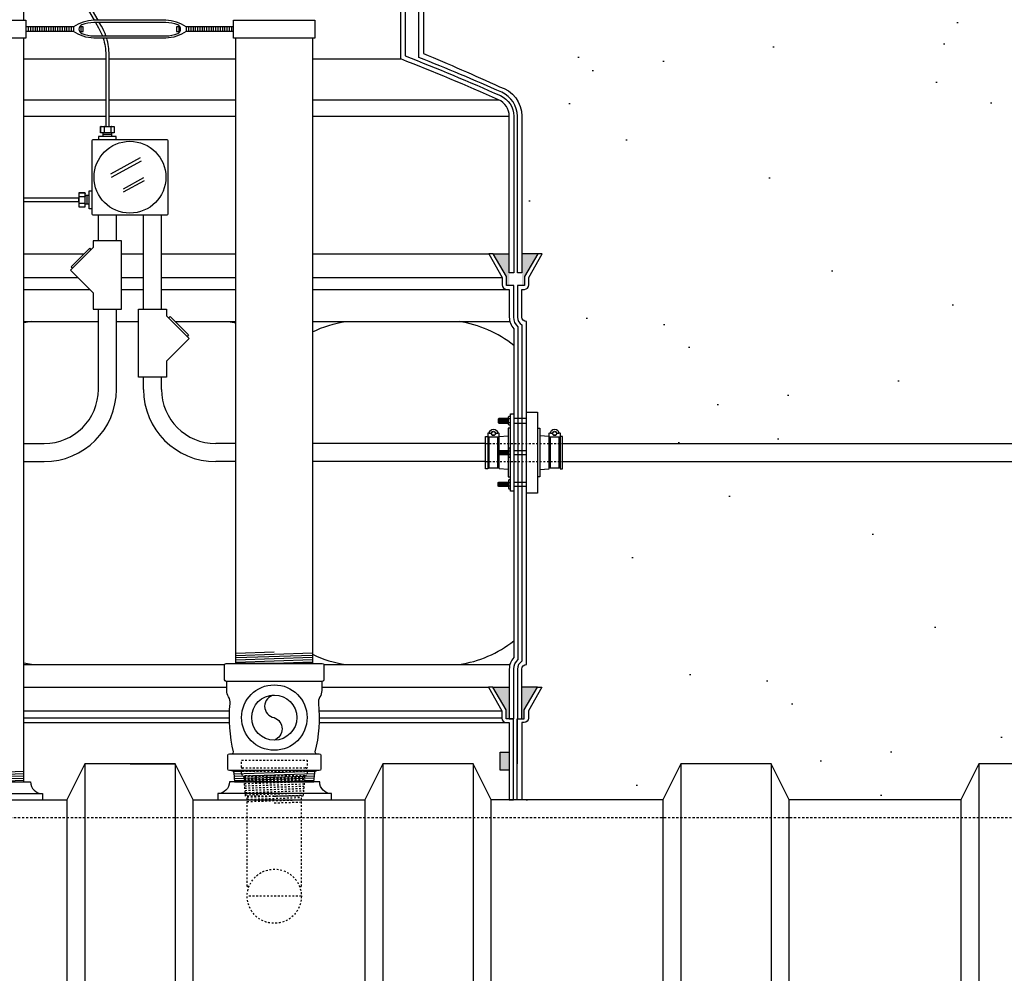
# Model space of a CAD drawing. Extents: x -169 to 6736, y -208 to 3022.
# Tile 547 of 656: x 6042 to 6097, y 906 to 959. Entities that reach past the tile are written whole.
import ezdxf

# ---------------------------------------------------------------- set-up
doc = ezdxf.new("R2010")
doc.units = 0
doc.header["$MEASUREMENT"] = 0
doc.header["$PDSIZE"] = 1
doc.linetypes.add('HIDDEN3', pattern=[0.1875, 0.125, -0.0625])
doc.linetypes.add('HIDDEN5', pattern=[0.05, 0.025, -0.025])
doc.layers.get('DEFPOINTS').update_dxf_attribs({"linetype": 'CONTINUOUS'})
for name, color, linetype in [('BOOT-CONDUIT', 1, 'CONTINUOUS'), ('CONDUIT', 2, 'CONTINUOUS'), ('DIM', 3, 'CONTINUOUS'), ('EXTRACTOR', 3, 'CONTINUOUS'), ('FRP-COLLAR', 1, 'CONTINUOUS'), ('FRP-SUMP', 2, 'CONTINUOUS'), ('GALV-4-PIPE', 4, 'CONTINUOUS'), ('J-BOX', 2, 'CONTINUOUS'), ('OVERFILL', 1, 'CONTINUOUS'), ('PEAGRAVEL-HATCH', 3, 'CONTINUOUS'), ('PROBE', 2, 'CONTINUOUS'), ('TANK-BUNG-OPENING-4', 3, 'CONTINUOUS'), ('TANK-UST', 5, 'CONTINUOUS'), ('TANK-UST-RIB', 7, 'CONTINUOUS')]:
    doc.layers.add(name, color=color, linetype=linetype)
doc.styles.add('SIMPLEX', font='simplex')
doc.dimstyles.new('DIM64', dxfattribs={"dimscale": 64, "dimtxt": 0.09375, "dimasz": 0.09375, "dimexe": 0.0625, "dimexo": 0.0625, "dimgap": 0.046875, "dimtad": 1, "dimdec": 4, "dimzin": 3, "dimdsep": 46, "dimlunit": 4, "dimtxsty": 'SIMPLEX', "dimcen": 0, "dimclrd": 256, "dimclre": 256, "dimclrt": 256, "dimadec": 0, "dimazin": 0, "dimtfac": 1, "dimtdec": 4, "dimtmove": 0, "dimatfit": 3, "dimfxl": 1, "dimfrac": 2, "dimtolj": 1, "dimtzin": 0, "dimarcsym": 0})

# ---------------------------------------------------------------- blocks, each defined once
blk = doc.blocks.new('*D61')
at = {"layer": 'DEFPOINTS', "color": 0, "transparency": 16777216}
for p in [(6443.911, 978.296), (5827.154, 978.015), (5827.154, 700.523)]:
    blk.add_point(p, dxfattribs=at)
at = {"layer": 'DIM', "lineweight": -2, "transparency": 16777216}
for p, q in [((5827.154, 974.015), (5827.154, 696.523)), ((6443.911, 974.296), (6443.911, 696.523)), ((6437.911, 700.523), (5833.154, 700.523))]:
    blk.add_line(p, q, dxfattribs=at)
at = {"layer": 'DIM', "transparency": 16777216}
for points in [[(5833.154, 701.523), (5833.154, 699.523), (5827.154, 700.523)], [(6437.911, 701.523), (6437.911, 699.523), (6443.911, 700.523)]]:
    blk.add_solid(points, dxfattribs=at)
at = {"layer": 'DIM', "transparency": 16777216, "insert": (6135.532, 708.095), "char_height": 6, "attachment_point": 5, "style": 'SIMPLEX'}
blk.add_mtext('\\A1;51\'-4 3/4" (F.V. TANK SLAB)', dxfattribs=at)

msp = doc.modelspace()

# ---------------------------------------------------------------- hatches: boundary and pattern name
at = {"layer": 'FRP-SUMP'}
for points in [[(6069.40782, 945.77096), (6068.50782, 945.77096), (6069.25782, 944.52096), (6069.25782, 944.02096), (6069.40782, 944.02096)], [(6070.99127, 945.77096), (6070.10782, 945.77096), (6070.10782, 944.02096), (6070.24127, 944.02096), (6070.24127, 944.52096)], [(6069.40782, 921.77328), (6068.49358, 921.77328), (6069.24358, 920.52328), (6069.24358, 920.02328), (6069.39358, 920.02328), (6069.40782, 920.02328)], [(6070.97703, 921.77328), (6070.10782, 921.77328), (6070.10782, 920.02328), (6070.22703, 920.02328), (6070.22703, 920.52328)], [(6068.90782, 918.16648), (6069.40782, 918.16648), (6069.40782, 917.16648), (6068.90782, 917.16648)]]:
    msp.add_hatch(color=256, dxfattribs=at).paths.add_polyline_path(points)
at = {"layer": 'PEAGRAVEL-HATCH'}
h = msp.add_hatch(dxfattribs=at)
h.set_pattern_fill('AR-SAND', color=256, scale=7.5, style=0)
h.set_pattern_definition([(37.5, (6064.652, 935.266), (-0.4725, 14.4512), [0, -11.4, 0, -12.75, 0, -12.1875]), (7.5, (6064.652, 935.266), (13.273, 21.166), [0, -6.15, 0, -10.275, 0, -3.9375]), (327.5, (6055.427, 935.266), (23.356, 0.0424), [0, -3.75, 0, -13.5, 0, -17.625]), (317.5, (6055.427, 935.266), (22.546, 6.5826), [0, -1.875, 0, -8.85, 0, -10.125])])
h.paths.add_polyline_path([(6106.15422, 961.79407), (6064.65243, 961.79407), (6064.65417, 956.87655, -0.00822165), (6068.86393, 955.03406, -0.33671624), (6070.10782, 953.39639), (6070.10782, 945.77096), (6070.99127, 945.77096), (6071.2278, 945.77096), (6070.49127, 944.45572), (6070.49127, 944.05737, -0.41421356), (6070.24127, 943.80737), (6070.10782, 943.80737), (6070.10782, 942.27096, 0.41421356), (6070.35782, 942.02096), (6070.35782, 937.00876), (6070.97657, 937.00876), (6070.97657, 936.11157), (6071.10032, 936.11157), (6071.10032, 935.69869), (6071.62333, 935.66211), (6071.62333, 935.83262, -0.6000578), (6071.66821, 935.86555, 0.46507483), (6071.68832, 935.87609, -0.80321759), (6072.15234, 935.87609, 0.57507133), (6072.17386, 935.8621, -0.53001081), (6072.21733, 935.83319), (6072.21733, 935.66298), (6072.35346, 935.66298), (6072.35346, 935.26576), (6106.15422, 935.26576)])
h = msp.add_hatch(dxfattribs=at)
h.set_pattern_fill('AR-SAND', color=256, scale=7.5, style=0)
h.set_pattern_definition([(37.5, (6070.358, 915.523), (-0.4725, 14.4512), [0, -11.4, 0, -12.75, 0, -12.1875]), (7.5, (6070.358, 915.523), (13.273, 21.166), [0, -6.15, 0, -10.275, 0, -3.9375]), (327.5, (6061.133, 915.523), (23.356, 0.0424), [0, -3.75, 0, -13.5, 0, -17.625]), (317.5, (6061.133, 915.523), (22.546, 6.5826), [0, -1.875, 0, -8.85, 0, -10.125])])
h.paths.add_polyline_path([(6106.15422, 934.26576), (6072.35346, 934.26576), (6072.35346, 933.8686), (6072.22971, 933.8686), (6072.22971, 933.93048), (6072.16783, 933.93048), (6072.16783, 933.91464), (6071.67283, 933.91464), (6071.61096, 933.93048), (6071.61096, 933.8686), (6071.10032, 933.8329), (6071.10032, 933.42001), (6070.97657, 933.42001), (6070.97657, 932.52282), (6070.35782, 932.52282), (6070.35782, 923.02328), (6070.35782, 921.77328), (6070.97703, 921.77328), (6071.21356, 921.77328), (6070.47703, 920.45804), (6070.47703, 920.05969, -0.26074536), (6070.35782, 919.84663), (6070.35782, 915.52328), (6077.90422, 915.52328), (6078.90422, 917.52328), (6083.90422, 917.52328), (6084.90422, 915.52328), (6094.40422, 915.52328), (6095.40422, 917.52328), (6100.40422, 917.52328), (6101.40422, 915.52328), (6106.15422, 915.52328)])

# ---------------------------------------------------------------- linework, layer by layer
at = {"layer": 'BOOT-CONDUIT', "color": 8}
for p, q in [((6068.81988, 936.40362), (6068.81988, 936.65112)), ((6068.88238, 936.40362), (6068.88238, 936.65112)), ((6068.94488, 936.40362), (6068.94488, 936.65112)), ((6069.00738, 936.40362), (6069.00738, 936.65112)), ((6069.06988, 936.40362), (6069.06988, 936.65112)), ((6069.13238, 936.40362), (6069.13238, 936.65112)), ((6069.19488, 936.40362), (6069.19488, 936.65112)), ((6069.25738, 936.40362), (6069.25738, 936.65112)), ((6069.31988, 936.40362), (6069.31988, 936.65112)), ((6068.81988, 934.88954), (6068.81988, 934.64204)), ((6068.88238, 934.88954), (6068.88238, 934.64204)), ((6068.94488, 934.88954), (6068.94488, 934.64204)), ((6069.00738, 934.88954), (6069.00738, 934.64204)), ((6069.06988, 934.88954), (6069.06988, 934.64204)), ((6069.13238, 934.88954), (6069.13238, 934.64204)), ((6069.19488, 934.88954), (6069.19488, 934.64204)), ((6069.25738, 934.88954), (6069.25738, 934.64204)), ((6069.31988, 934.88954), (6069.31988, 934.64204)), ((6068.81988, 933.12797), (6068.81988, 932.88047)), ((6068.88238, 933.12797), (6068.88238, 932.88047)), ((6068.94488, 933.12797), (6068.94488, 932.88047)), ((6069.00738, 933.12797), (6069.00738, 932.88047)), ((6069.06988, 933.12797), (6069.06988, 932.88047)), ((6069.13238, 933.12797), (6069.13238, 932.88047)), ((6069.19488, 933.12797), (6069.19488, 932.88047)), ((6069.25738, 933.12797), (6069.25738, 932.88047)), ((6069.31988, 933.12797), (6069.31988, 932.88047))]:
    msp.add_line(p, q, dxfattribs=at)
at = {"layer": 'BOOT-CONDUIT', "color": 7}
for p, q in [((6069.47486, 936.62686), (6069.36893, 936.62686)), ((6069.36893, 936.42787), (6069.47486, 936.42787)), ((6070.35782, 936.65122), (6069.65782, 936.65122)), ((6069.65782, 936.40372), (6070.35782, 936.40372)), ((6069.36893, 934.86529), (6069.47486, 934.86529)), ((6069.47486, 934.6663), (6069.36893, 934.6663)), ((6069.65782, 934.88944), (6070.35782, 934.88944)), ((6070.35782, 934.64194), (6069.65782, 934.64194)), ((6069.36893, 933.10371), (6069.47486, 933.10371)), ((6069.65782, 933.12786), (6070.35782, 933.12786)), ((6069.47486, 932.90472), (6069.36893, 932.90472)), ((6070.35782, 932.88036), (6069.65782, 932.88036))]:
    msp.add_line(p, q, dxfattribs=at)
at = {"layer": 'BOOT-CONDUIT', "linetype": 'Continuous'}
for p, q in [((6070.97657, 936.11157), (6071.10032, 936.11157)), ((6071.10032, 936.11157), (6071.10032, 933.42001)), ((6068.22172, 935.6011), (6068.2836, 935.6011)), ((6068.7786, 935.6011), (6068.84047, 935.6011)), ((6071.67283, 935.6011), (6071.61096, 935.6011)), ((6072.22971, 935.6011), (6072.16783, 935.6011)), ((6068.2836, 933.93048), (6068.22172, 933.93048)), ((6068.84047, 933.93048), (6068.7786, 933.93048)), ((6071.61096, 933.93048), (6071.67283, 933.93048)), ((6072.16783, 933.93048), (6072.22971, 933.93048)), ((6071.10032, 933.42001), (6070.97657, 933.42001))]:
    msp.add_line(p, q, dxfattribs=at)
at = {"layer": 'BOOT-CONDUIT', "color": 7}
for points in [[(6069.47486, 936.27988), (6069.38808, 936.27988), (6069.36893, 936.31303), (6069.36893, 936.7417), (6069.38808, 936.77486), (6069.47486, 936.77486)], [(6069.36893, 936.65112), (6068.81988, 936.65112), (6068.78894, 936.62018), (6068.78894, 936.43456), (6068.79166, 936.43184), (6068.81988, 936.40362), (6069.36893, 936.40362)], [(6068.2836, 935.61694), (6068.2836, 933.91464), (6068.7786, 933.91464), (6068.7786, 935.61694)], [(6071.67283, 935.61694), (6071.67283, 933.91464), (6072.16783, 933.91464), (6072.16783, 935.61694)], [(6069.36893, 934.64204), (6068.81988, 934.64204), (6068.78894, 934.67298), (6068.78894, 934.8586), (6068.79166, 934.86132), (6068.81988, 934.88954), (6069.36893, 934.88954)], [(6069.47486, 935.01328), (6069.38808, 935.01328), (6069.36893, 934.98013), (6069.36893, 934.55146), (6069.38808, 934.5183), (6069.47486, 934.5183)], [(6069.36893, 932.88047), (6068.81988, 932.88047), (6068.78894, 932.9114), (6068.78894, 933.09703), (6068.79166, 933.09975), (6068.81988, 933.12797), (6069.36893, 933.12797)], [(6069.47486, 933.25171), (6069.38808, 933.25171), (6069.36893, 933.21855), (6069.36893, 932.78988), (6069.38808, 932.75672), (6069.47486, 932.75672)]]:
    msp.add_lwpolyline(points, dxfattribs=at)
at = {"layer": 'BOOT-CONDUIT'}
msp.add_lwpolyline([(6069.47486, 936.90432), (6069.65782, 936.90432), (6069.65782, 932.62752), (6069.47486, 932.62752), (6069.47486, 936.90432), (6069.47486, 936.84888)], dxfattribs=at)
at = {"layer": 'BOOT-CONDUIT', "linetype": 'Continuous'}
for points in [[(6070.35782, 932.52282), (6070.35782, 937.00876), (6070.97657, 937.00876), (6070.97657, 932.52282)], [(6068.22172, 933.8686), (6068.09797, 933.8686), (6068.09797, 935.66298), (6068.22172, 935.66298), (6068.22172, 935.6011), (6068.22172, 933.93048)], [(6072.35346, 933.8686), (6072.35346, 935.66298), (6072.22971, 935.66298), (6072.22971, 935.6011), (6072.22971, 933.93048), (6072.22971, 933.8686)]]:
    msp.add_lwpolyline(points, close=True, dxfattribs=at)
at = {"layer": 'BOOT-CONDUIT', "color": 7}
for points in [[(6068.7631, 935.87609, 0.35187184), (6068.7776, 935.86444), (6068.79685, 935.86444, -0.41421356), (6068.8281, 935.83262), (6068.8281, 935.64819, -0.41421356), (6068.79627, 935.61694), (6068.26535, 935.61694, -0.41421341), (6068.2341, 935.64877), (6068.2341, 935.83319, -0.41421372), (6068.26592, 935.86444), (6068.28459, 935.86444, 0.35188198), (6068.29909, 935.87609)], [(6068.4123, 935.82484), (6068.2935, 935.82484, -1), (6068.7687, 935.82484), (6068.6499, 935.82484)], [(6072.15234, 935.87609, 0.35187184), (6072.16684, 935.86444), (6072.18608, 935.86444, -0.41421356), (6072.21733, 935.83262), (6072.21733, 935.64819, -0.41421356), (6072.1855, 935.61694), (6071.65458, 935.61694, -0.41421341), (6071.62333, 935.64877), (6071.62333, 935.83319, -0.41421372), (6071.65516, 935.86444), (6071.67382, 935.86444, 0.35188198), (6071.68832, 935.87609)], [(6071.80153, 935.82484), (6071.68273, 935.82484, -1), (6072.15793, 935.82484), (6072.03913, 935.82484)]]:
    msp.add_lwpolyline(points, format="xyb", dxfattribs=at)
at = {"layer": 'BOOT-CONDUIT', "linetype": 'Continuous'}
for points in [[(6068.84047, 934.88954), (6068.84047, 935.6011), (6068.84047, 935.66298), (6069.35111, 935.69869)], [(6069.47486, 936.11157), (6069.35111, 936.11157), (6069.35111, 934.88954)], [(6071.10032, 933.8329), (6071.61096, 933.8686), (6071.61096, 935.6011), (6071.61096, 935.66298), (6071.10032, 935.69869)], [(6069.35111, 933.8329), (6068.84047, 933.8686), (6068.84047, 934.64204)], [(6069.35111, 934.64204), (6069.35111, 933.42001), (6069.47486, 933.42001)]]:
    msp.add_lwpolyline(points, dxfattribs=at)
at = {"layer": 'BOOT-CONDUIT', "color": 7}
for centre in [(6068.5311, 935.82484), (6071.92033, 935.82484)]:
    msp.add_circle(centre, 0.1188, dxfattribs=at)
at = {"layer": 'BOOT-CONDUIT', "color": 8}
for centre in [(6068.5311, 935.82484), (6071.92033, 935.82484)]:
    msp.add_circle(centre, 0.10296, dxfattribs=at)
at = {"layer": 'CONDUIT'}
for p, q in [((6046.65051, 946.4966), (6046.65051, 947.9235)), ((6047.65051, 946.4966), (6047.65051, 947.9235)), ((6049.15088, 942.7187), (6049.15088, 947.9235)), ((6050.15088, 942.7187), (6050.15088, 947.9235)), ((6046.65051, 938.26579), (6046.65051, 942.7187)), ((6047.65051, 938.26579), (6047.65051, 942.7187)), ((6042.5257, 935.26579), (6043.65051, 935.26579)), ((6054.26858, 935.26579), (6053.15088, 935.26579)), ((6068.09797, 935.26579), (6058.51858, 935.26579)), ((6072.35346, 935.26576), (6149.20763, 935.26576)), ((6042.5257, 934.26579), (6043.65051, 934.26579)), ((6054.26858, 934.26579), (6053.15088, 934.26579)), ((6068.09797, 934.26579), (6058.51858, 934.26579)), ((6072.35346, 934.26576), (6149.20763, 934.26576))]:
    msp.add_line(p, q, dxfattribs=at)
at = {"layer": 'CONDUIT', "linetype": 'Continuous'}
for p, q in [((6049.15088, 938.26579), (6049.15088, 938.94081)), ((6050.15088, 938.26579), (6050.15088, 938.94081))]:
    msp.add_line(p, q, dxfattribs=at)
at = {"layer": 'CONDUIT', "color": 8, "linetype": 'HIDDEN5'}
for p, q in [((6068.09797, 935.26579), (6072.35346, 935.26579)), ((6068.09797, 934.26579), (6072.35346, 934.26579))]:
    msp.add_line(p, q, dxfattribs=at)
at = {"layer": 'CONDUIT'}
for points in [[(6046.37271, 946.12185), (6045.11559, 944.86474), (6046.37271, 943.60762), (6046.37271, 942.7187), (6047.92831, 942.7187), (6047.92831, 946.4966), (6046.37271, 946.4966)], [(6050.42868, 942.34396), (6051.6858, 941.08684), (6050.42868, 939.82973), (6050.42868, 938.94081), (6048.87308, 938.94081), (6048.87308, 942.7187), (6050.42868, 942.7187)]]:
    msp.add_lwpolyline(points, close=True, dxfattribs=at)
for points in [[(6046.25485, 946.004), (6046.17628, 946.08257), (6045.15488, 945.06116), (6045.23345, 944.98259)], [(6050.54654, 942.22611), (6050.62511, 942.30468), (6051.64651, 941.28327), (6051.56795, 941.2047)]]:
    msp.add_lwpolyline(points, dxfattribs=at)
for centre, radius, start, end in [((6043.65051, 938.26579), 3, 270, 0), ((6043.65051, 938.26579), 4, 270, 0), ((6053.15088, 938.26579), 4, 180, 270), ((6053.15088, 938.26579), 3, 180, 270)]:
    msp.add_arc(centre, radius, start, end, dxfattribs=at)
at = {"layer": 'EXTRACTOR', "color": 7}
for p, q in [((6056.39363, 917.14863), (6054.14583, 917.07292)), ((6058.65719, 917.0998), (6054.16254, 916.94841)), ((6058.62678, 916.97371), (6054.17277, 916.82368)), ((6058.6165, 916.84829), (6054.183, 916.69896)), ((6058.60621, 916.72287), (6054.19323, 916.57423)), ((6058.59593, 916.59746), (6056.39363, 916.52328))]:
    msp.add_line(p, q, dxfattribs=at)
at = {"layer": 'EXTRACTOR', "color": 3}
for points in [[(6053.76858, 922.05613, 0.41421356), (6053.73858, 922.08613), (6053.73733, 922.08613, -0.41421356), (6053.64358, 922.17988), (6053.64358, 922.99238, -0.41421356), (6053.73733, 923.08613), (6059.04983, 923.08613, -0.41421356), (6059.14358, 922.99238), (6059.14358, 922.17988, -0.41421356), (6059.04983, 922.08613), (6053.73733, 922.08613)], [(6054.04983, 918.08613, 0.41421356), (6054.14358, 918.17988, -0.08604188), (6053.94781, 920.86315, 0.16067437), (6053.86584, 921.23002, -0.13542414), (6053.76858, 921.58256), (6053.76858, 922.05613)], [(6059.01858, 922.05613), (6059.01858, 921.58256, -0.13542414), (6058.92131, 921.23002, 0.16067437), (6058.83935, 920.86315, -0.08604188), (6058.64358, 918.17988, 0.41421356), (6058.73733, 918.08613)], [(6054.03091, 917.14863, -0.39044797), (6054.15549, 917.03385), (6054.19736, 916.52328), (6058.5898, 916.52328), (6058.63166, 917.03385, -0.39044797), (6058.75625, 917.14863)]]:
    msp.add_lwpolyline(points, format="xyb", dxfattribs=at)
at = {"layer": 'EXTRACTOR', "color": 1}
msp.add_lwpolyline([(6056.39358, 921.33613, 0.85423555), (6056.39358, 920.08613, -0.68858504), (6056.39358, 918.83613)], format="xyb", dxfattribs=at)
at = {"layer": 'EXTRACTOR', "color": 3}
msp.add_lwpolyline([(6053.81545, 917.24243), (6053.81545, 917.99233, -0.41421356), (6053.90925, 918.08613), (6058.87795, 918.08613, -0.41421356), (6058.9717, 917.99238), (6058.9717, 917.24243, -0.41421356), (6058.8779, 917.14863), (6053.90925, 917.14863, -0.41421356)], format="xyb", close=True, dxfattribs=at)
for radius in [1.8125, 1.25]:
    msp.add_circle((6056.39358, 920.08613), radius, dxfattribs=at)
msp.add_arc((6059.04858, 922.05613), 0.03, 90, 180, dxfattribs=at)
at = {"layer": 'FRP-COLLAR', "color": 7, "linetype": 'Continuous'}
for p, q in [((6042.5257, 921.77328), (6053.76858, 921.77328)), ((6059.01858, 921.77328), (6068.25705, 921.77328)), ((6042.5257, 920.45804), (6053.91816, 920.45804)), ((6058.86899, 920.45804), (6068.99358, 920.45804)), ((6053.90942, 920.05969), (6042.5257, 920.05969)), ((6068.99358, 920.05969), (6058.87773, 920.05969)), ((6042.5257, 919.80969), (6053.91423, 919.80969)), ((6058.87292, 919.80969), (6069.24358, 919.80969))]:
    msp.add_line(p, q, dxfattribs=at)
at = {"layer": 'FRP-COLLAR'}
for points in [[(6069.64358, 915.52328), (6069.64358, 920.02328), (6069.39358, 920.02328), (6069.24358, 920.02328), (6069.24358, 920.52328), (6068.49358, 921.77328), (6068.25705, 921.77328), (6068.99358, 920.45804), (6068.99358, 920.05969, 0.41421356), (6069.24358, 919.80969), (6069.39358, 919.80969), (6069.39358, 915.52328)], [(6069.84358, 915.52328), (6069.84358, 920.02328), (6069.84358, 917.52328), (6069.84358, 920.02328), (6069.84358, 917.52328), (6069.84358, 920.02328), (6070.09358, 920.02328), (6070.22703, 920.02328), (6070.22703, 920.52328), (6070.97703, 921.77328), (6071.21356, 921.77328), (6070.47703, 920.45804), (6070.47703, 920.05969, -0.41421356), (6070.22703, 919.80969), (6070.09358, 919.80969), (6070.09358, 915.52328)]]:
    msp.add_lwpolyline(points, format="xyb", close=True, dxfattribs=at)
at = {"layer": 'FRP-SUMP', "color": 7, "linetype": 'Continuous'}
for p, q in [((6042.5257, 956.57108), (6047.06181, 956.57108)), ((6047.24931, 956.57108), (6054.2757, 956.57108)), ((6058.5257, 956.57108), (6063.4007, 956.57108)), ((6042.5257, 954.3107), (6047.06181, 954.3107)), ((6047.24931, 954.3107), (6054.26858, 954.3107)), ((6058.51858, 954.3107), (6068.81282, 954.3107)), ((6042.5257, 953.39639), (6047.06181, 953.39639)), ((6047.24931, 953.39639), (6054.26858, 953.39639)), ((6058.51858, 953.39639), (6069.40782, 953.39639)), ((6042.5257, 945.77096), (6045.86467, 945.77096)), ((6047.92831, 945.77096), (6049.15088, 945.77096)), ((6050.15088, 945.77096), (6054.26858, 945.77096)), ((6058.51858, 945.77096), (6068.27128, 945.77096)), ((6042.5257, 944.45572), (6045.5246, 944.45572)), ((6047.92831, 944.45572), (6049.15088, 944.45572)), ((6050.15088, 944.45572), (6054.26858, 944.45572)), ((6058.51858, 944.45572), (6069.00782, 944.45572)), ((6042.5257, 943.80737), (6046.17296, 943.80737)), ((6047.92831, 943.80737), (6049.15088, 943.80737)), ((6050.15088, 943.80737), (6054.26858, 943.80737)), ((6058.51858, 943.80737), (6069.25782, 943.80737))]:
    msp.add_line(p, q, dxfattribs=at)
at = {"layer": 'FRP-SUMP'}
for p, q in [((6068.50782, 945.77096), (6069.40782, 945.77096)), ((6070.99127, 945.77096), (6070.10782, 945.77096)), ((6068.49358, 921.77328), (6069.40782, 921.77328)), ((6070.97703, 921.77328), (6070.10782, 921.77328))]:
    msp.add_line(p, q, dxfattribs=at)
at = {"layer": 'FRP-SUMP', "color": 7}
for p, q in [((6042.5257, 942.02096), (6046.65051, 942.02096)), ((6047.65051, 942.02096), (6048.87308, 942.02096)), ((6050.90883, 942.02096), (6054.26858, 942.02096)), ((6058.51858, 942.02096), (6069.4413, 942.02096)), ((6042.5257, 923.02328), (6053.64881, 923.02328)), ((6059.13834, 923.02328), (6069.4413, 923.02328))]:
    msp.add_line(p, q, dxfattribs=at)
at = {"layer": 'FRP-SUMP'}
for points in [[(6063.6507, 966.46159), (6063.6507, 956.74136, -0.01036772), (6068.91407, 954.53928, -0.29672907), (6069.65782, 953.39639), (6069.65782, 944.7256), (6069.40782, 944.7256), (6069.40782, 953.39639, 0.29672907), (6068.81282, 954.3107, 0.01067744), (6063.4007, 956.57108), (6063.4007, 966.71159)], [(6064.6507, 966.71159), (6064.65417, 956.87655, -0.00822165), (6068.86393, 955.03406, -0.33671624), (6070.10782, 953.39639), (6070.10782, 944.7256), (6069.85782, 944.7256), (6069.85782, 953.39639, 0.29672907), (6068.99507, 954.72214, 0.0090466), (6064.4007, 956.65861), (6064.4007, 966.46159)]]:
    msp.add_lwpolyline(points, format="xyb", dxfattribs=at)
for points in [[(6069.65782, 920.02328), (6069.65782, 922.77328, -0.22167085), (6069.90782, 923.30947), (6069.90782, 941.73477, -0.22167085), (6069.65782, 942.27096), (6069.65782, 944.02096), (6069.40782, 944.02096), (6069.25782, 944.02096), (6069.25782, 944.52096), (6068.50782, 945.77096), (6068.27128, 945.77096), (6069.00782, 944.45572), (6069.00782, 944.05737, 0.41421356), (6069.25782, 943.80737), (6069.40782, 943.80737), (6069.40782, 942.27096, 0.18776323), (6069.65782, 941.6287), (6069.65782, 923.41554, 0.18776323), (6069.40782, 922.77328), (6069.40782, 920.02328), (6069.65782, 920.02328)], [(6069.85782, 944.02096), (6069.85782, 942.27096, 0.26794919), (6070.10782, 941.83794), (6070.10782, 923.20629, 0.26794919), (6069.85782, 922.77328), (6069.85782, 920.02328), (6070.10782, 920.02328), (6070.10782, 922.77328, -0.41421356), (6070.35782, 923.02328), (6070.35782, 942.02096), (6070.35782, 942.02096, -0.41421356), (6070.10782, 942.27096), (6070.10782, 943.80737), (6070.24127, 943.80737, 0.41421356), (6070.49127, 944.05737), (6070.49127, 944.45572), (6071.2278, 945.77096), (6070.99127, 945.77096), (6070.24127, 944.52096), (6070.24127, 944.02096), (6070.10782, 944.02096), (6069.85782, 944.02096), (6069.85782, 944.02096), (6069.85782, 944.02096), (6069.85782, 944.02096)]]:
    msp.add_lwpolyline(points, format="xyb", close=True, dxfattribs=at)
at = {"layer": 'FRP-SUMP', "color": 7}
for points in [[(6042.94509, 942.02096, 0.01675195), (6042.5257, 941.94427, 0.01675195)], [(6053.8563, 942.02096, -0.01646588), (6054.26858, 941.94581, -0.01646588)], [(6058.51858, 941.45447, -0.0759745), (6060.3563, 942.02096)], [(6058.51858, 923.58977, 0.07597468), (6060.3563, 923.02328)], [(6042.94509, 923.02328, -0.01675195), (6042.5257, 923.09997, -0.01675195)]]:
    msp.add_lwpolyline(points, format="xyb", dxfattribs=at)
at = {"layer": 'FRP-SUMP'}
msp.add_lwpolyline([(6069.40782, 917.16648), (6068.90782, 917.16648), (6068.90782, 918.16648), (6069.40782, 918.16648)], close=True, dxfattribs=at)
at = {"layer": 'FRP-SUMP', "color": 7}
for centre, start, end in [((6065.69053, 935.72546), 51.438905, 81.557052), ((6065.69053, 929.31878), 278.442948, 308.561095)]:
    msp.add_arc(centre, 6.36447, start, end, dxfattribs=at)
at = {"layer": 'GALV-4-PIPE', "color": 7}
for p, q in [((6042.7685, 958.34468), (6042.7685, 958.09468)), ((6042.8935, 958.34468), (6042.8935, 958.09468)), ((6043.0185, 958.34468), (6043.0185, 958.09468)), ((6043.1435, 958.34468), (6043.1435, 958.09468)), ((6043.2685, 958.34468), (6043.2685, 958.09468)), ((6043.3935, 958.34468), (6043.3935, 958.09468)), ((6043.5185, 958.34468), (6043.5185, 958.09468)), ((6043.6435, 958.34468), (6043.6435, 958.09468)), ((6043.7685, 958.34468), (6043.7685, 958.09468)), ((6043.8935, 958.34468), (6043.8935, 958.09468)), ((6044.0185, 958.34468), (6044.0185, 958.09468)), ((6044.1435, 958.34468), (6044.1435, 958.09468)), ((6044.2685, 958.34468), (6044.2685, 958.09468)), ((6044.3935, 958.34468), (6044.3935, 958.09468)), ((6044.5185, 958.34468), (6044.5185, 958.09468)), ((6044.6435, 958.34468), (6044.6435, 958.09468)), ((6044.7685, 958.34468), (6044.7685, 958.09468)), ((6044.8935, 958.34468), (6044.8935, 958.09468)), ((6045.0185, 958.34468), (6045.0185, 958.09468)), ((6045.1435, 958.34468), (6045.1435, 958.09468)), ((6045.6831, 958.34468), (6045.6831, 958.09468)), ((6051.1039, 958.34468), (6051.1039, 958.09468)), ((6051.6435, 958.34468), (6051.6435, 958.09468)), ((6051.7685, 958.34468), (6051.7685, 958.09468)), ((6051.8935, 958.34468), (6051.8935, 958.09468)), ((6052.0185, 958.34468), (6052.0185, 958.09468)), ((6052.1435, 958.34468), (6052.1435, 958.09468)), ((6052.2685, 958.34468), (6052.2685, 958.09468)), ((6052.3935, 958.34468), (6052.3935, 958.09468)), ((6052.5185, 958.34468), (6052.5185, 958.09468)), ((6052.6435, 958.34468), (6052.6435, 958.09468)), ((6052.7685, 958.34468), (6052.7685, 958.09468)), ((6052.8935, 958.34468), (6052.8935, 958.09468)), ((6053.0185, 958.34468), (6053.0185, 958.09468)), ((6053.1435, 958.34468), (6053.1435, 958.09468)), ((6053.2685, 958.34468), (6053.2685, 958.09468)), ((6053.3935, 958.34468), (6053.3935, 958.09468)), ((6053.5185, 958.34468), (6053.5185, 958.09468)), ((6053.6435, 958.34468), (6053.6435, 958.09468)), ((6053.7685, 958.34468), (6053.7685, 958.09468)), ((6053.8935, 958.34468), (6053.8935, 958.09468)), ((6054.0185, 958.34468), (6054.0185, 958.09468)), ((6056.39358, 923.71145), (6054.26858, 923.63988)), ((6058.51858, 923.65796), (6054.26858, 923.51481)), ((6058.51858, 923.53289), (6054.26858, 923.38974)), ((6058.51858, 923.40782), (6054.26858, 923.26466)), ((6058.51858, 923.28275), (6054.26858, 923.13959)), ((6058.51858, 923.15768), (6056.39358, 923.0861)), ((6042.5257, 917.09514), (6038.2757, 916.95198)), ((6042.5257, 916.97007), (6038.2757, 916.82691)), ((6042.5257, 916.845), (6038.2757, 916.70184)), ((6042.5257, 916.71992), (6038.2757, 916.57677)), ((6042.5257, 916.59485), (6040.4007, 916.52328))]:
    msp.add_line(p, q, dxfattribs=at)
at = {"layer": 'GALV-4-PIPE', "color": 3}
for p, q in [((6045.2685, 958.34468), (6045.2685, 958.09468)), ((6051.5185, 958.34468), (6051.5185, 958.09468))]:
    msp.add_line(p, q, dxfattribs=at)
at = {"layer": 'GALV-4-PIPE'}
for points in [[(6042.5257, 958.71968), (6042.5257, 964.24972), (6038.2757, 964.24972), (6038.2757, 958.71968)], [(6038.2757, 957.71968), (6038.2757, 916.52331), (6042.5257, 916.52331), (6042.5257, 957.71968)], [(6058.51858, 957.71968), (6058.51858, 923.08613), (6054.26858, 923.08613), (6054.26858, 957.71968)]]:
    msp.add_lwpolyline(points, dxfattribs=at)
at = {"layer": 'GALV-4-PIPE', "color": 3}
for points in [[(6042.6435, 957.71968), (6038.1435, 957.71968), (6038.1435, 958.71968), (6042.6435, 958.71968)], [(6058.6435, 957.71968), (6054.1435, 957.71968), (6054.1435, 958.71968), (6058.6435, 958.71968)]]:
    msp.add_lwpolyline(points, close=True, dxfattribs=at)
for points in [[(6054.1435, 958.34468), (6051.5185, 958.34468, 0.13883235), (6050.38687, 958.71968), (6046.40013, 958.71968, 0.13883235), (6045.2685, 958.34468), (6042.6435, 958.34468)], [(6054.1435, 958.09468), (6051.5185, 958.09468, -0.13883235), (6050.38687, 957.71968), (6046.40013, 957.71968, -0.13883235), (6045.2685, 958.09468), (6042.6435, 958.09468)]]:
    msp.add_lwpolyline(points, format="xyb", dxfattribs=at)
msp.add_lwpolyline([(6051.04934, 957.9872, 0.67981468), (6051.04934, 958.45215, 0.0830122), (6050.38408, 958.59468), (6046.40293, 958.59468, 0.0830122), (6045.73766, 958.45215, 0.67981468), (6045.73766, 957.9872, 0.0830122), (6046.40293, 957.84468), (6050.38408, 957.84468, 0.0830122)], format="xyb", close=True, dxfattribs=at)
for points in [[(6045.61312, 958.09468), (6045.8081, 958.09468), (6045.8081, 958.34468), (6045.61312, 958.34468)], [(6051.17389, 958.34468), (6050.9789, 958.34468), (6050.9789, 958.09468), (6051.17389, 958.09468)]]:
    msp.add_lwpolyline(points, dxfattribs=at)
at = {"layer": 'J-BOX', "color": 7}
for p, q in [((6047.33652, 950.21077), (6048.98892, 951.11612)), ((6047.38209, 950.02941), (6049.03449, 950.93476)), ((6048.03744, 949.38212), (6049.1768, 950.00637)), ((6048.04874, 949.20075), (6049.20664, 949.83517))]:
    msp.add_line(p, q, dxfattribs=at)
at = {"layer": 'J-BOX'}
msp.add_lwpolyline([(6046.30632, 947.97906), (6046.30632, 952.05669, -0.41421356), (6046.36188, 952.11225), (6050.43951, 952.11225, -0.41421356), (6050.49507, 952.05669), (6050.49507, 947.97906, -0.41421356), (6050.43951, 947.9235), (6046.36188, 947.9235, -0.41421356)], format="xyb", close=True, dxfattribs=at)
msp.add_circle((6048.4007, 950.01787), 1.98948, dxfattribs=at)
at = {"layer": 'OVERFILL', "color": 1, "linetype": 'HIDDEN5'}
for p, q in [((6054.61233, 917.29773), (6058.17483, 917.29773)), ((6057.89358, 910.18718), (6054.89358, 910.18718))]:
    msp.add_line(p, q, dxfattribs=at)
at = {"layer": 'OVERFILL', "color": 8, "linetype": 'HIDDEN5'}
for p, q in [((6054.72123, 916.67882), (6058.07543, 916.7918)), ((6054.72243, 916.80339), (6056.40993, 916.86023)), ((6054.73162, 916.5541), (6058.06498, 916.66638)), ((6054.74201, 916.42938), (6058.05454, 916.54096)), ((6054.7524, 916.30466), (6058.04409, 916.41554)), ((6054.76279, 916.17994), (6058.03364, 916.29011)), ((6054.77317, 916.05522), (6058.0232, 916.16469)), ((6054.78356, 915.9305), (6058.01275, 916.03927)), ((6054.79395, 915.80578), (6058.00231, 915.91385)), ((6054.89363, 915.68406), (6056.39363, 915.73459)), ((6054.89363, 915.55899), (6057.89363, 915.66004)), ((6054.89363, 915.43392), (6057.89363, 915.53497)), ((6056.39363, 915.73459), (6057.99186, 915.78842)), ((6056.39363, 915.35938), (6057.89363, 915.4099))]:
    msp.add_line(p, q, dxfattribs=at)
at = {"layer": 'OVERFILL', "color": 1, "linetype": 'HIDDEN5'}
msp.add_lwpolyline([(6054.61233, 917.29773, -0.41421356), (6054.58108, 917.32898), (6054.58108, 917.73459), (6058.20608, 917.73459), (6058.20608, 917.32898, -0.41421356), (6058.17483, 917.29773)], format="xyb", dxfattribs=at)
msp.add_lwpolyline([(6054.70608, 916.86023, -0.41421356), (6054.58108, 916.98523), (6054.58108, 917.07898, -0.41421356), (6054.61233, 917.11023), (6058.17483, 917.11023, -0.41421356), (6058.20608, 917.07898), (6058.20608, 916.98523, -0.41421356), (6058.08108, 916.86023)], format="xyb", close=True, dxfattribs=at)
for points in [[(6058.08108, 916.86023), (6057.98733, 915.73459), (6054.79983, 915.73459), (6054.70608, 916.86023)], [(6054.99702, 910.73458), (6054.89358, 910.73458), (6054.89358, 915.73459)], [(6057.79013, 910.73458), (6057.89358, 910.73458), (6057.89358, 915.73459)]]:
    msp.add_lwpolyline(points, dxfattribs=at)
msp.add_circle((6056.39358, 910.18718), 1.5, dxfattribs=at)
for centre, start, end in [((6054.67483, 917.20398), 90, 270), ((6058.11233, 917.20398), 270, 90)]:
    msp.add_arc(centre, 0.09375, start, end, dxfattribs=at)
at = {"layer": 'PROBE'}
for p, q in [((6046.91618, 952.27389), (6046.91618, 952.48511)), ((6047.40503, 952.27389), (6047.40503, 952.48511)), ((6046.13756, 949.00706), (6045.92634, 949.00706)), ((6046.13756, 948.51822), (6045.92634, 948.51822))]:
    msp.add_line(p, q, dxfattribs=at)
at = {"layer": 'PROBE', "color": 7}
for p, q in [((6047.40503, 952.3795), (6046.91618, 952.3795)), ((6046.03195, 948.51822), (6046.03195, 949.00706))]:
    msp.add_line(p, q, dxfattribs=at)
at = {"layer": 'PROBE'}
for points in [[(6046.63255, 958.71968), (6044.20887, 962.91761, -0.1316525), (6043.80695, 964.41761), (6043.80695, 965.39977, -0.26794919), (6045.30695, 967.99785, -0.1316525), (6046.80695, 968.39977), (6046.80695, 968.39977, -0.41421356), (6048.30695, 966.89977), (6048.30695, 966.89977), (6048.49445, 966.89977, 0.41421356), (6046.80695, 968.58727), (6046.75671, 968.58727, 0.1316525), (6045.25671, 968.18535), (6045.2132, 968.16023, 0.26794919), (6043.61945, 965.39977), (6043.61945, 964.41761, 0.1316525), (6044.04649, 962.82386), (6046.41604, 958.71968)], [(6046.48821, 958.59468), (6046.65988, 958.29733, -0.04176759), (6046.87305, 957.84468)], [(6047.07233, 957.84468, 0.04723541), (6046.82226, 958.39108), (6046.70472, 958.59468)], [(6046.9165, 957.71968, -0.07828667), (6047.06181, 956.79733), (6047.06181, 952.8353), (6047.24931, 952.8353), (6047.24931, 956.79733, 0.07352216), (6047.11294, 957.71968)]]:
    msp.add_lwpolyline(points, format="xyb", dxfattribs=at)
at = {"layer": 'PROBE', "color": 7}
for points in [[(6046.80659, 952.8353, 0.41421356), (6046.77534, 952.80405), (6046.77534, 952.51636, 0.41421356), (6046.80659, 952.48511)], [(6046.9342, 952.8353, -0.41421356), (6046.96545, 952.80405), (6046.96545, 952.51636, -0.41421356), (6046.9342, 952.48511)], [(6046.9967, 952.8353, 0.41421356), (6046.96545, 952.80405), (6046.96545, 952.51636, 0.41421356), (6046.9967, 952.48511)], [(6047.31441, 952.8353, -0.41421356), (6047.34566, 952.80405), (6047.34566, 952.51636, -0.41421356), (6047.31441, 952.48511)], [(6047.37691, 952.8353, 0.41421356), (6047.34566, 952.80405), (6047.34566, 952.51636, 0.41421356), (6047.37691, 952.48511)], [(6047.50452, 952.8353, -0.41421356), (6047.53577, 952.80405), (6047.53577, 952.51636, -0.41421356), (6047.50452, 952.48511)], [(6045.57615, 949.11665, -0.41421356), (6045.6074, 949.1479), (6045.89509, 949.1479, -0.41421356), (6045.92634, 949.11665)], [(6045.57615, 948.98904, 0.41421356), (6045.6074, 948.95779), (6045.89509, 948.95779, 0.41421356), (6045.92634, 948.98904)], [(6045.57615, 948.92654, -0.41421356), (6045.6074, 948.95779), (6045.89509, 948.95779, -0.41421356), (6045.92634, 948.92654)], [(6045.57615, 948.60883, 0.41421356), (6045.6074, 948.57758), (6045.89509, 948.57758, 0.41421356), (6045.92634, 948.60883)], [(6045.57615, 948.54633, -0.41421356), (6045.6074, 948.57758), (6045.89509, 948.57758, -0.41421356), (6045.92634, 948.54633)], [(6045.57615, 948.41872, 0.41421356), (6045.6074, 948.38747), (6045.89509, 948.38747, 0.41421356), (6045.92634, 948.41872)]]:
    msp.add_lwpolyline(points, format="xyb", dxfattribs=at)
at = {"layer": 'PROBE'}
for points in [[(6046.77534, 952.8353), (6047.53577, 952.8353), (6047.53577, 952.48511), (6046.77534, 952.48511)], [(6045.57615, 949.1479), (6045.57615, 948.38747), (6045.92634, 948.38747), (6045.92634, 949.1479)]]:
    msp.add_lwpolyline(points, close=True, dxfattribs=at)
for points in [[(6047.6423, 952.11639), (6047.6423, 952.27389), (6046.65872, 952.27389), (6046.65872, 952.11225)], [(6042.5257, 948.67394), (6045.57615, 948.67394), (6045.57615, 948.86144), (6042.5257, 948.86144)], [(6046.29506, 948.27589), (6046.13756, 948.27589), (6046.13756, 949.25948), (6046.29921, 949.25948)]]:
    msp.add_lwpolyline(points, dxfattribs=at)
at = {"layer": 'PROBE', "linetype": 'Continuous'}
for centre, start, end in [((6046.80659, 952.51636), 180, 270), ((6045.89509, 949.11665), 360, 90)]:
    msp.add_arc(centre, 0.03125, start, end, dxfattribs=at)
at = {"layer": 'TANK-BUNG-OPENING-4', "linetype": 'Continuous'}
for p, q in [((6037.2515, 915.87408), (6043.5499, 915.87408)), ((6059.55695, 915.87408), (6053.25855, 915.87408))]:
    msp.add_line(p, q, dxfattribs=at)
for points in [[(6037.2515, 915.52328), (6037.2515, 915.87408, 0.41421356), (6037.9007, 916.52328), (6042.9007, 916.52328, 0.41421356), (6043.5499, 915.87408), (6043.5499, 915.52328)], [(6059.55695, 915.52328), (6059.55695, 915.87408, -0.41421356), (6058.90775, 916.52328), (6053.90775, 916.52328, -0.41421356), (6053.25855, 915.87408), (6053.25855, 915.52328)]]:
    msp.add_lwpolyline(points, format="xyb", dxfattribs=at)
at = {"layer": 'TANK-UST'}
for p, q in [((6035.40422, 915.52328), (6044.90422, 915.52328)), ((6051.90422, 915.52328), (6061.40422, 915.52328)), ((6077.90422, 915.52328), (6068.40422, 915.52328)), ((6094.40422, 915.52328), (6084.90422, 915.52328))]:
    msp.add_line(p, q, dxfattribs=at)
at = {"layer": 'TANK-UST', "color": 2, "linetype": 'HIDDEN3'}
for points in [[(6120.17377, 914.52328), (6021.15442, 914.52328), (5925.90422, 914.52328), (5921.39167, 914.52328, 0.9539575), (5921.39167, 794.52328), (5925.90422, 794.52328), (5949.90422, 794.52328), (5951.40422, 795.52328), (5973.40422, 795.52328), (5974.90422, 794.52328), (5999.11263, 794.52328), (6000.61378, 795.52404), (6006.61378, 795.52404), (6008.11378, 794.52404)], [(6136.65422, 794.52328), (6132.13756, 794.52328, -0.97023306), (6132.13756, 914.52328), (6136.65422, 914.52328)]]:
    msp.add_lwpolyline(points, format="xyb", dxfattribs=at)
at = {"layer": 'TANK-UST-RIB', "color": 7}
for p, q in [((6045.90422, 917.52328), (6045.90422, 791.52328)), ((6050.90422, 917.52328), (6050.90422, 791.52328)), ((6062.40422, 917.52328), (6062.40422, 791.52328)), ((6067.40422, 917.52328), (6067.40422, 791.52328)), ((6078.90422, 917.52328), (6078.90422, 791.52328)), ((6083.90422, 917.52328), (6083.90422, 791.52328)), ((6095.40422, 917.52328), (6095.40422, 791.52328))]:
    msp.add_line(p, q, dxfattribs=at)
at = {"layer": 'TANK-UST-RIB'}
msp.add_line((6048.40422, 917.52328), (6050.90422, 917.52328), dxfattribs=at)
at = {"layer": 'TANK-UST-RIB', "color": 5}
for points in [[(6045.90422, 791.52328), (6050.90422, 791.52328), (6051.90422, 793.52328), (6051.90422, 915.52328), (6050.90422, 917.52328), (6045.90422, 917.52328), (6044.90422, 915.52328), (6044.90422, 793.52328)], [(6062.40422, 791.52328), (6067.40422, 791.52328), (6068.40422, 793.52328), (6068.40422, 915.52328), (6067.40422, 917.52328), (6062.40422, 917.52328), (6061.40422, 915.52328), (6061.40422, 793.52328)], [(6078.90422, 791.52328), (6083.90422, 791.52328), (6084.90422, 793.52328), (6084.90422, 915.52328), (6083.90422, 917.52328), (6078.90422, 917.52328), (6077.90422, 915.52328), (6077.90422, 793.52328)], [(6095.40422, 791.52328), (6100.40422, 791.52328), (6101.40422, 793.52328), (6101.40422, 915.52328), (6100.40422, 917.52328), (6095.40422, 917.52328), (6094.40422, 915.52328), (6094.40422, 793.52328)]]:
    msp.add_lwpolyline(points, close=True, dxfattribs=at)

# ---------------------------------------------------------------- dimensions: what is measured, and where the dimension line sits
at = {"layer": 'DIM'}
dim = msp.add_linear_dim(base=(5827.15422, 700.52328), p1=(6443.9106, 978.29596), p2=(5827.15422, 978.01471), angle=180, text='<> (F.V. TANK SLAB)', dimstyle='DIM64', dxfattribs=at)
dim.commit()
dim.dimension.update_dxf_attribs({"geometry": '*D61', "text_midpoint": (6135.53241, 708.09471)})

doc.saveas('drawing.dxf')
